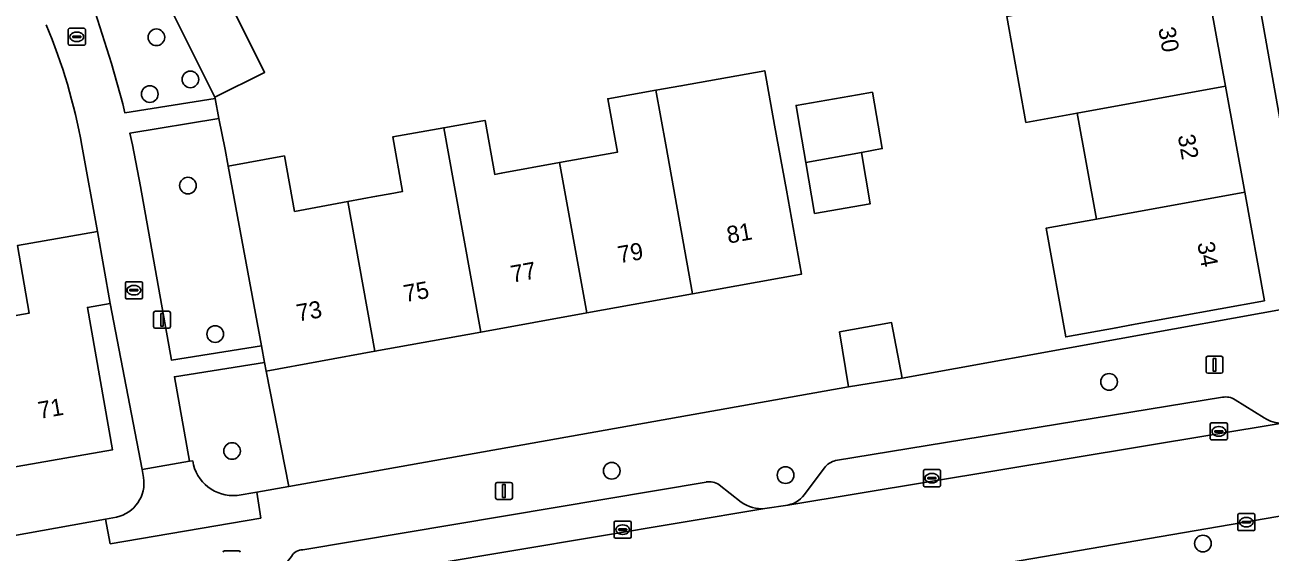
# Model space of a CAD drawing. Extents: x 157793 to 159380, y 380877 to 382313.
# Drawn here: x 158680.6 to 158753.7, y 381650.9 to 381681.9 of the extents above; entities that cross this region are included whole.
import ezdxf

# ---------------------------------------------------------------- set-up
doc = ezdxf.new("R2010")
doc.units = 0
for name, color, linetype in [('IMGEO_Boom', 7, 'Continuous'), ('IMGEO_Erf', 7, 'Continuous'), ('IMGEO_Groenvoorziening', 7, 'Continuous'), ('IMGEO_Kolk', 7, 'Continuous'), ('IMGEO_Lichtmast', 7, 'Continuous'), ('IMGEO_Muur', 7, 'Continuous'), ('IMGEO_Pand', 7, 'Continuous'), ('IMGEO_Pand_nummerreeks', 7, 'Continuous'), ('IMGEO_Parkeervlak_open', 7, 'Continuous'), ('IMGEO_Rijbaan_lokaal_open', 7, 'Continuous'), ('IMGEO_Rioolput', 7, 'Continuous'), ('IMGEO_Voetpad_open', 7, 'Continuous')]:
    doc.layers.add(name, color=color, linetype=linetype)

msp = doc.modelspace()

# ---------------------------------------------------------------- linework, layer by layer
at = {"layer": 'IMGEO_Boom'}
for centre in [(158688.296, 381681.148), (158690.291, 381678.678), (158687.91, 381677.818), (158690.152, 381672.442), (158691.751, 381663.733), (158744.225, 381660.924), (158692.741, 381656.866), (158715.028, 381655.703), (158725.23, 381655.448), (158749.735, 381651.434)]:
    msp.add_circle(centre, 0.489, dxfattribs=at)
at = {"layer": 'IMGEO_Erf'}
for points in [[(158756.018, 381666.472), (158748.007, 381711.492)], [(158749.927, 381684.495), (158751.056, 381678.278), (158752.186, 381672.06), (158753.344, 381665.683), (158745.548, 381664.266), (158744.638, 381664.101), (158741.681, 381663.564), (158740.522, 381669.942), (158743.479, 381670.479), (158742.35, 381676.697), (158739.342, 381676.151), (158738.213, 381682.369)], [(158692.736, 381682.929), (158694.647, 381679.086), (158691.729, 381677.635), (158691.746, 381677.55), (158691.972, 381676.383), (158692.337, 381674.57), (158692.515, 381673.586), (158695.812, 381674.183), (158696.412, 381670.932), (158699.53, 381671.506), (158701.228, 381671.819), (158702.012, 381671.964), (158702.75, 381672.1), (158702.17, 381675.307), (158705.17, 381675.838), (158707.461, 381676.243), (158707.592, 381676.266), (158708.165, 381673.098), (158708.335, 381673.13), (158708.541, 381673.167), (158711.961, 381673.798), (158715.361, 381674.399), (158714.792, 381677.54), (158717.615, 381678.039), (158719.092, 381678.3), (158724.012, 381679.19), (158724.591, 381675.989), (158725.281, 381672.174), (158726.172, 381667.253), (158719.779, 381666.095), (158713.561, 381664.97), (158707.342, 381663.844), (158701.123, 381662.717), (158694.736, 381661.561), (158696.073, 381654.783), (158728.923, 381660.629), (158728.405, 381663.853), (158731.457, 381664.406), (158732.073, 381661.133), (158744.809, 381663.45), (158754.776, 381665.251)], [(158677.829, 381664.434), (158680.83, 381664.959), (158680.136, 381668.921), (158684.841, 381669.744), (158683.927, 381674.803)], [(158687.544, 381655.307), (158687.47, 381655.772), (158685.579, 381665.529), (158684.25, 381665.296), (158685.713, 381656.933), (158679.337, 381655.817), (158673.132, 381654.731), (158666.926, 381653.645), (158660.72, 381652.559), (158654.344, 381651.443), (158655.065, 381647.429), (158685.319, 381652.867)], [(158685.319, 381652.867), (158685.955, 381652.983)]]:
    msp.add_lwpolyline(points, dxfattribs=at)
msp.add_lwpolyline([(158725.952, 381676.534), (158725.846, 381677.147), (158729.451, 381677.77), (158730.335, 381677.923), (158730.906, 381674.618), (158729.681, 381674.396), (158730.202, 381671.378), (158726.941, 381670.815), (158726.424, 381673.805)], close=True, dxfattribs=at)
for centre, radius, start, end in [((158649.963, 381668.601), 34.526, 10.34907, 22.61497), ((158685.514, 381654.99), 2.055, 282.39586, 8.88058)]:
    msp.add_arc(centre, radius, start, end, dxfattribs=at)
at = {"layer": 'IMGEO_Groenvoorziening'}
for points in [[(158684.713, 381682.633), (158685.657, 381679.621), (158686.326, 381677.239), (158686.45, 381676.715), (158691.746, 381677.55), (158691.729, 381677.635), (158688.45, 381684.233)], [(158694.736, 381661.561), (158694.645, 381662.053), (158689.352, 381661.222), (158690.237, 381656.261), (158690.429, 381656.297)], [(158693.038, 381654.259), (158694.187, 381654.447), (158696.073, 381654.783), (158694.736, 381661.561)]]:
    msp.add_lwpolyline(points, dxfattribs=at)
msp.add_lwpolyline([(158692.515, 381673.586), (158692.337, 381674.57), (158691.972, 381676.383), (158686.731, 381675.522), (158686.894, 381674.83), (158687.358, 381672.4), (158689.176, 381662.207), (158694.463, 381663.037)], close=True, dxfattribs=at)
msp.add_arc((158692.806, 381656.651), 2.404, 188.48034, 275.52987, dxfattribs=at)
at = {"layer": 'IMGEO_Kolk'}
for p, q in [((158683.126, 381680.752), (158683.126, 381681.604)), ((158683.201, 381681.678), (158684.053, 381681.678)), ((158684.127, 381681.604), (158684.127, 381680.752)), ((158683.385, 381681.172), (158683.385, 381681.184)), ((158683.823, 381681.135), (158683.425, 381681.135)), ((158683.428, 381681.221), (158683.826, 381681.221)), ((158683.637, 381680.898), (158683.612, 381680.898)), ((158683.614, 381681.458), (158683.639, 381681.458)), ((158683.869, 381681.184), (158683.869, 381681.172)), ((158684.053, 381680.678), (158683.201, 381680.678)), ((158686.475, 381665.878), (158686.475, 381666.73)), ((158686.55, 381666.804), (158687.402, 381666.804)), ((158686.734, 381666.298), (158686.734, 381666.31)), ((158687.172, 381666.261), (158686.774, 381666.261)), ((158686.777, 381666.347), (158687.175, 381666.347)), ((158686.963, 381666.584), (158686.988, 381666.584)), ((158687.218, 381666.31), (158687.218, 381666.298)), ((158687.476, 381666.73), (158687.476, 381665.878)), ((158687.402, 381665.804), (158686.55, 381665.804)), ((158686.986, 381666.024), (158686.961, 381666.024)), ((158750.167, 381657.589), (158750.167, 381658.441)), ((158750.242, 381658.515), (158751.094, 381658.515)), ((158750.655, 381658.295), (158750.68, 381658.295)), ((158751.168, 381658.441), (158751.168, 381657.589)), ((158751.094, 381657.515), (158750.242, 381657.515)), ((158750.426, 381658.009), (158750.426, 381658.021)), ((158750.864, 381657.972), (158750.466, 381657.972)), ((158750.469, 381658.058), (158750.867, 381658.058)), ((158750.678, 381657.735), (158750.653, 381657.735)), ((158750.91, 381658.021), (158750.91, 381658.009)), ((158733.323, 381654.846), (158733.323, 381655.698)), ((158733.398, 381655.772), (158734.25, 381655.772)), ((158733.582, 381655.266), (158733.582, 381655.278)), ((158733.625, 381655.315), (158734.023, 381655.315)), ((158733.811, 381655.552), (158733.836, 381655.552)), ((158734.066, 381655.278), (158734.066, 381655.266)), ((158734.324, 381655.698), (158734.324, 381654.846)), ((158734.25, 381654.772), (158733.398, 381654.772)), ((158734.02, 381655.229), (158733.622, 381655.229)), ((158733.834, 381654.992), (158733.809, 381654.992)), ((158751.783, 381652.264), (158751.783, 381653.116)), ((158751.858, 381653.19), (158752.71, 381653.19)), ((158752.784, 381653.116), (158752.784, 381652.264)), ((158715.168, 381651.826), (158715.168, 381652.678)), ((158715.243, 381652.752), (158716.095, 381652.752)), ((158715.656, 381652.532), (158715.681, 381652.532)), ((158716.169, 381652.678), (158716.169, 381651.826)), ((158752.042, 381652.684), (158752.042, 381652.696)), ((158752.48, 381652.647), (158752.082, 381652.647)), ((158752.085, 381652.733), (158752.483, 381652.733)), ((158752.294, 381652.41), (158752.269, 381652.41)), ((158752.271, 381652.97), (158752.296, 381652.97)), ((158752.526, 381652.696), (158752.526, 381652.684)), ((158716.095, 381651.752), (158715.243, 381651.752)), ((158715.427, 381652.246), (158715.427, 381652.258)), ((158715.865, 381652.209), (158715.467, 381652.209)), ((158715.47, 381652.295), (158715.868, 381652.295)), ((158715.679, 381651.972), (158715.654, 381651.972)), ((158715.911, 381652.258), (158715.911, 381652.246)), ((158752.71, 381652.19), (158751.858, 381652.19))]:
    msp.add_line(p, q, dxfattribs=at)
for points in [[(158683.126, 381680.752), (158683.126, 381681.604)], [(158683.201, 381681.678), (158684.053, 381681.678)], [(158684.127, 381681.604), (158684.127, 381680.752)], [(158684.053, 381680.678), (158683.201, 381680.678)], [(158686.475, 381665.878), (158686.475, 381666.73)], [(158686.55, 381666.804), (158687.402, 381666.804)], [(158687.476, 381666.73), (158687.476, 381665.878)], [(158687.402, 381665.804), (158686.55, 381665.804)], [(158750.167, 381657.589), (158750.167, 381658.441)], [(158750.242, 381658.515), (158751.094, 381658.515)], [(158751.168, 381658.441), (158751.168, 381657.589)], [(158751.094, 381657.515), (158750.242, 381657.515)], [(158733.323, 381654.846), (158733.323, 381655.698)], [(158733.398, 381655.772), (158734.25, 381655.772)], [(158734.324, 381655.698), (158734.324, 381654.846)], [(158734.25, 381654.772), (158733.398, 381654.772)], [(158751.783, 381652.264), (158751.783, 381653.116)], [(158751.858, 381653.19), (158752.71, 381653.19)], [(158752.784, 381653.116), (158752.784, 381652.264)], [(158715.168, 381651.826), (158715.168, 381652.678)], [(158715.243, 381652.752), (158716.095, 381652.752)], [(158716.169, 381652.678), (158716.169, 381651.826)], [(158716.095, 381651.752), (158715.243, 381651.752)], [(158752.71, 381652.19), (158751.858, 381652.19)]]:
    msp.add_lwpolyline(points, dxfattribs=at)
for centre, radius, start, end in [((158683.203, 381681.602), 0.0765, 91.55205, 178.44795), ((158683.203, 381681.602), 0.0765, 91.55205, 178.44795), ((158684.051, 381681.602), 0.0765, 1.55205, 88.44795), ((158684.051, 381681.602), 0.0765, 1.55205, 88.44795), ((158683.425, 381681.181), 0.0403, 85.87752, 175.75265), ((158683.422, 381681.171), 0.0366, 178.93798, 274.71019), ((158683.826, 381681.178), 0.043, 264.86636, 352.45326), ((158683.83, 381681.183), 0.0386, 1.73085, 96.63898), ((158683.203, 381680.754), 0.0765, 181.55205, 268.44795), ((158683.203, 381680.754), 0.0765, 181.55205, 268.44795), ((158684.051, 381680.754), 0.0765, 271.55205, 358.44795), ((158684.051, 381680.754), 0.0765, 271.55205, 358.44795), ((158686.552, 381666.728), 0.0765, 91.55205, 178.44795), ((158686.552, 381666.728), 0.0765, 91.55205, 178.44795), ((158686.774, 381666.307), 0.0403, 85.87752, 175.75265), ((158686.771, 381666.297), 0.0366, 178.93798, 274.71019), ((158687.175, 381666.304), 0.043, 264.86636, 352.45326), ((158687.179, 381666.309), 0.0386, 1.73085, 96.63898), ((158687.4, 381666.728), 0.0765, 1.55205, 88.44795), ((158687.4, 381666.728), 0.0765, 1.55205, 88.44795), ((158686.552, 381665.88), 0.0765, 181.55205, 268.44795), ((158686.552, 381665.88), 0.0765, 181.55205, 268.44795), ((158687.4, 381665.88), 0.0765, 271.55205, 358.44795), ((158687.4, 381665.88), 0.0765, 271.55205, 358.44795), ((158750.244, 381658.439), 0.0765, 91.55205, 178.44795), ((158750.244, 381658.439), 0.0765, 91.55205, 178.44795), ((158751.092, 381658.439), 0.0765, 1.55205, 88.44795), ((158751.092, 381658.439), 0.0765, 1.55205, 88.44795), ((158750.244, 381657.591), 0.0765, 181.55205, 268.44795), ((158750.244, 381657.591), 0.0765, 181.55205, 268.44795), ((158750.466, 381658.018), 0.0403, 85.87752, 175.75265), ((158750.463, 381658.008), 0.0366, 178.93798, 274.71019), ((158750.867, 381658.015), 0.043, 264.86636, 352.45326), ((158750.871, 381658.02), 0.0386, 1.73085, 96.63898), ((158751.092, 381657.591), 0.0765, 271.55205, 358.44795), ((158751.092, 381657.591), 0.0765, 271.55205, 358.44795), ((158733.4, 381655.696), 0.0765, 91.55205, 178.44795), ((158733.4, 381655.696), 0.0765, 91.55205, 178.44795), ((158733.622, 381655.275), 0.0403, 85.87752, 175.75265), ((158733.619, 381655.265), 0.0366, 178.93798, 274.71019), ((158734.023, 381655.272), 0.043, 264.86636, 352.45326), ((158734.027, 381655.277), 0.0386, 1.73085, 96.63898), ((158734.248, 381655.696), 0.0765, 1.55205, 88.44795), ((158734.248, 381655.696), 0.0765, 1.55205, 88.44795), ((158733.4, 381654.848), 0.0765, 181.55205, 268.44795), ((158733.4, 381654.848), 0.0765, 181.55205, 268.44795), ((158734.248, 381654.848), 0.0765, 271.55205, 358.44795), ((158734.248, 381654.848), 0.0765, 271.55205, 358.44795), ((158751.86, 381653.114), 0.0765, 91.55205, 178.44795), ((158751.86, 381653.114), 0.0765, 91.55205, 178.44795), ((158752.708, 381653.114), 0.0765, 1.55205, 88.44795), ((158752.708, 381653.114), 0.0765, 1.55205, 88.44795), ((158715.245, 381652.676), 0.0765, 91.55205, 178.44795), ((158715.245, 381652.676), 0.0765, 91.55205, 178.44795), ((158716.093, 381652.676), 0.0765, 1.55205, 88.44795), ((158716.093, 381652.676), 0.0765, 1.55205, 88.44795), ((158752.082, 381652.693), 0.0403, 85.87752, 175.75265), ((158752.079, 381652.683), 0.0366, 178.93798, 274.71019), ((158752.483, 381652.69), 0.043, 264.86636, 352.45326), ((158752.487, 381652.695), 0.0386, 1.73085, 96.63898), ((158715.245, 381651.828), 0.0765, 181.55205, 268.44795), ((158715.245, 381651.828), 0.0765, 181.55205, 268.44795), ((158715.467, 381652.255), 0.0403, 85.87752, 175.75265), ((158715.464, 381652.245), 0.0366, 178.93798, 274.71019), ((158715.868, 381652.252), 0.043, 264.86636, 352.45326), ((158715.872, 381652.257), 0.0386, 1.73085, 96.63898), ((158716.093, 381651.828), 0.0765, 271.55205, 358.44795), ((158716.093, 381651.828), 0.0765, 271.55205, 358.44795), ((158751.86, 381652.266), 0.0765, 181.55205, 268.44795), ((158751.86, 381652.266), 0.0765, 181.55205, 268.44795), ((158752.708, 381652.266), 0.0765, 271.55205, 358.44795), ((158752.708, 381652.266), 0.0765, 271.55205, 358.44795)]:
    msp.add_arc(centre, radius, start, end, dxfattribs=at)
for centre, major_axis, ratio, start_param, end_param in [((158683.613, 381681.178), (-0.387, 0.002), 0.722429, 4.712389, 7.853982), ((158683.638, 381681.178), (-0.39, 0.002), 0.717154, 1.570796, 4.712389), ((158686.962, 381666.304), (-0.387, 0.002), 0.722429, 4.712389, 7.853982), ((158686.987, 381666.304), (-0.39, 0.002), 0.717154, 1.570796, 4.712389), ((158750.654, 381658.015), (-0.387, 0.002), 0.722429, 4.712389, 7.853982), ((158750.679, 381658.015), (-0.39, 0.002), 0.717154, 1.570796, 4.712389), ((158733.81, 381655.272), (-0.387, 0.002), 0.722429, 4.712389, 7.853982), ((158733.835, 381655.272), (-0.39, 0.002), 0.717154, 1.570796, 4.712389), ((158715.655, 381652.252), (-0.387, 0.002), 0.722429, 4.712389, 7.853982), ((158715.68, 381652.252), (-0.39, 0.002), 0.717154, 1.570796, 4.712389), ((158752.27, 381652.69), (-0.387, 0.002), 0.722429, 4.712389, 7.853982), ((158752.295, 381652.69), (-0.39, 0.002), 0.717154, 1.570796, 4.712389)]:
    msp.add_ellipse(centre, major_axis=major_axis, ratio=ratio, start_param=start_param, end_param=end_param, dxfattribs=at)
at = {"layer": 'IMGEO_Lichtmast'}
for p, q in [((158688.132, 381664.169), (158688.132, 381664.969)), ((158688.132, 381664.969), (158688.132, 381664.169)), ((158688.232, 381665.069), (158689.022, 381665.069)), ((158689.022, 381665.069), (158688.232, 381665.069)), ((158689.122, 381664.969), (158689.122, 381664.169)), ((158689.122, 381664.169), (158689.122, 381664.969)), ((158689.022, 381664.069), (158688.232, 381664.069)), ((158688.232, 381664.069), (158689.022, 381664.069)), ((158749.917, 381661.527), (158749.917, 381662.327)), ((158749.917, 381662.327), (158749.917, 381661.527)), ((158750.017, 381662.427), (158750.807, 381662.427)), ((158750.807, 381662.427), (158750.017, 381662.427)), ((158750.907, 381662.327), (158750.907, 381661.527)), ((158750.907, 381661.527), (158750.907, 381662.327)), ((158750.807, 381661.427), (158750.017, 381661.427)), ((158750.017, 381661.427), (158750.807, 381661.427)), ((158708.205, 381654.121), (158708.205, 381654.921)), ((158708.205, 381654.921), (158708.205, 381654.121)), ((158708.305, 381655.021), (158709.095, 381655.021)), ((158709.095, 381655.021), (158708.305, 381655.021)), ((158709.195, 381654.921), (158709.195, 381654.121)), ((158709.195, 381654.121), (158709.195, 381654.921)), ((158709.095, 381654.021), (158708.305, 381654.021)), ((158708.305, 381654.021), (158709.095, 381654.021))]:
    msp.add_line(p, q, dxfattribs=at)
for points in [[(158688.552, 381664.944), (158688.702, 381664.944), (158688.702, 381664.194), (158688.552, 381664.194), (158688.552, 381664.944)], [(158750.337, 381662.302), (158750.487, 381662.302), (158750.487, 381661.552), (158750.337, 381661.552), (158750.337, 381662.302)], [(158708.625, 381654.896), (158708.775, 381654.896), (158708.775, 381654.146), (158708.625, 381654.146), (158708.625, 381654.896)]]:
    msp.add_lwpolyline(points, dxfattribs=at)
for centre, start, end in [((158688.232, 381664.969), 90, 180), ((158688.232, 381664.969), 90, 180), ((158689.022, 381664.969), 0, 90), ((158689.022, 381664.969), 360, 90), ((158688.232, 381664.169), 180, 270), ((158688.232, 381664.169), 180, 270), ((158689.022, 381664.169), 270, 0), ((158689.022, 381664.169), 270, 0), ((158750.017, 381662.327), 90, 180), ((158750.017, 381662.327), 90, 180), ((158750.807, 381662.327), 0, 90), ((158750.807, 381662.327), 360, 90), ((158750.017, 381661.527), 180, 270), ((158750.017, 381661.527), 180, 270), ((158750.807, 381661.527), 270, 0), ((158750.807, 381661.527), 270, 0), ((158708.305, 381654.921), 90, 180), ((158708.305, 381654.921), 90, 180), ((158709.095, 381654.921), 0, 90), ((158709.095, 381654.921), 360, 90), ((158708.305, 381654.121), 180, 270), ((158708.305, 381654.121), 180, 270), ((158709.095, 381654.121), 270, 0), ((158709.095, 381654.121), 270, 0)]:
    msp.add_arc(centre, 0.1, start, end, dxfattribs=at)
at = {"layer": 'IMGEO_Muur'}
for points in [[(158684.841, 381669.744), (158683.927, 381674.803)], [(158744.809, 381663.45), (158732.073, 381661.133)]]:
    msp.add_lwpolyline(points, dxfattribs=at)
msp.add_arc((158649.963, 381668.601), 34.526, 10.34907, 22.61497, dxfattribs=at)
at = {"layer": 'IMGEO_Pand'}
for points in [[(158692.736, 381682.929), (158691.367, 381685.683), (158688.619, 381684.317), (158688.58, 381684.297), (158688.45, 381684.233), (158691.729, 381677.635), (158694.647, 381679.086)], [(158751.056, 381678.278), (158749.927, 381684.495), (158741.22, 381682.915), (158738.213, 381682.369), (158739.342, 381676.151), (158742.35, 381676.697)], [(158719.779, 381666.095), (158726.172, 381667.253), (158725.281, 381672.174), (158724.591, 381675.989), (158724.012, 381679.19), (158719.092, 381678.3), (158717.615, 381678.039), (158718.196, 381674.831)], [(158717.615, 381678.039), (158714.792, 381677.54), (158715.361, 381674.399), (158711.961, 381673.798), (158713.561, 381664.97), (158719.779, 381666.095), (158718.196, 381674.831)], [(158751.056, 381678.278), (158742.35, 381676.697), (158743.479, 381670.479), (158752.186, 381672.06)], [(158725.952, 381676.534), (158726.424, 381673.805), (158729.681, 381674.396), (158730.906, 381674.618), (158730.335, 381677.923), (158729.451, 381677.77), (158725.846, 381677.147)], [(158705.17, 381675.838), (158702.17, 381675.307), (158702.75, 381672.1), (158702.012, 381671.964), (158701.228, 381671.819), (158699.53, 381671.506), (158701.123, 381662.717), (158707.342, 381663.844), (158705.76, 381672.579)], [(158711.961, 381673.798), (158708.541, 381673.167), (158708.335, 381673.13), (158708.165, 381673.098), (158707.592, 381676.266), (158707.461, 381676.243), (158705.17, 381675.838), (158705.76, 381672.579), (158707.342, 381663.844), (158713.561, 381664.97)], [(158729.681, 381674.396), (158726.424, 381673.805), (158726.941, 381670.815), (158730.202, 381671.378)], [(158699.53, 381671.506), (158696.412, 381670.932), (158695.812, 381674.183), (158692.515, 381673.586), (158694.463, 381663.037), (158694.645, 381662.053), (158694.736, 381661.561), (158701.123, 381662.717)], [(158752.186, 381672.06), (158743.479, 381670.479), (158740.522, 381669.942), (158741.681, 381663.564), (158744.638, 381664.101), (158745.548, 381664.266), (158753.344, 381665.683)], [(158679.337, 381655.817), (158685.713, 381656.933), (158684.25, 381665.296), (158685.579, 381665.529), (158684.841, 381669.744), (158680.136, 381668.921), (158680.83, 381664.959), (158677.829, 381664.434)], [(158732.073, 381661.133), (158731.457, 381664.406), (158728.405, 381663.853), (158728.923, 381660.629)]]:
    msp.add_lwpolyline(points, close=True, dxfattribs=at)
at = {"layer": 'IMGEO_Parkeervlak_open'}
for points in [[(158750.878, 381660.02), (158728.172, 381656.301)], [(158753.336, 381658.812), (158751.619, 381659.87)], [(158725.367, 381653.696), (158754.395, 381658.495)], [(158727.512, 381655.878), (158726.436, 381654.453)], [(158720.569, 381655.046), (158696.89, 381651.072)], [(158722.622, 381653.871), (158721.34, 381654.88)], [(158696.236, 381650.676), (158694.537, 381648.553), (158724.016, 381653.487)]]:
    msp.add_lwpolyline(points, dxfattribs=at)
for centre, radius, start, end in [((158751.073, 381659.08), 0.96, 55.36529, 101.74732), ((158754.403, 381660.45), 1.955, 236.91681, 269.7542), ((158728.41, 381655.203), 1.123, 102.23509, 143.07727), ((158720.752, 381654.024), 1.039, 55.53608, 100.16278), ((158723.828, 381655.528), 2.05, 233.94518, 275.25265), ((158725.083, 381655.23), 1.56, 280.47901, 330.12854), ((158696.888, 381650.337), 0.735, 89.86927, 152.52093)]:
    msp.add_arc(centre, radius, start, end, dxfattribs=at)
at = {"layer": 'IMGEO_Rijbaan_lokaal_open'}
msp.add_lwpolyline([(158694.125, 381642.923), (158709.836, 381645.581), (158714.915, 381646.434), (158734.829, 381649.719), (158755.498, 381653.258), (158754.512, 381658.499), (158754.395, 381658.495), (158725.367, 381653.696), (158724.016, 381653.487), (158694.537, 381648.553), (158693.77, 381647.568)], dxfattribs=at)
at = {"layer": 'IMGEO_Rioolput'}
msp.add_line((158692.29, 381651.006), (158693.142, 381651.006), dxfattribs=at)
msp.add_lwpolyline([(158692.29, 381651.006), (158693.142, 381651.006)], dxfattribs=at)
for centre, start, end in [((158692.292, 381650.93), 91.55205, 178.44795), ((158692.292, 381650.93), 91.55205, 178.44795), ((158693.14, 381650.93), 1.55205, 88.44795), ((158693.14, 381650.93), 1.55205, 88.44795)]:
    msp.add_arc(centre, 0.0765, start, end, dxfattribs=at)
at = {"layer": 'IMGEO_Voetpad_open'}
for points in [[(158784.122, 381725.027), (158782.024, 381728.946), (158779.051, 381727.607), (158770.732, 381723.491), (158753.589, 381715.01), (158749.107, 381712.793), (158744.974, 381713.717), (158743.963, 381712.356), (158744.14, 381712.318), (158748.007, 381711.492), (158756.018, 381666.472), (158754.776, 381665.251), (158758.767, 381665.997)], [(158686.894, 381674.83), (158686.731, 381675.522), (158691.972, 381676.383), (158691.746, 381677.55), (158686.45, 381676.715), (158686.326, 381677.239), (158685.657, 381679.621), (158684.713, 381682.633)], [(158683.927, 381674.803), (158684.841, 381669.744), (158685.579, 381665.529), (158687.47, 381655.772), (158690.237, 381656.261), (158689.352, 381661.222), (158694.645, 381662.053), (158694.463, 381663.037), (158689.176, 381662.207), (158687.358, 381672.4), (158686.894, 381674.83)], [(158759.99, 381659.372), (158758.767, 381665.997), (158754.776, 381665.251), (158744.809, 381663.45), (158732.073, 381661.133), (158728.923, 381660.629), (158696.073, 381654.783), (158694.187, 381654.447), (158694.425, 381652.932), (158685.588, 381651.424), (158685.319, 381652.867), (158655.065, 381647.429), (158653.549, 381647.157), (158652.596, 381646.986), (158625.559, 381641.758), (158618.222, 381640.539)], [(158728.172, 381656.301), (158750.878, 381660.02)], [(158751.619, 381659.87), (158753.336, 381658.812)], [(158690.429, 381656.297), (158690.237, 381656.261), (158687.47, 381655.772), (158687.544, 381655.307)], [(158726.436, 381654.453), (158727.512, 381655.878)], [(158696.89, 381651.072), (158720.569, 381655.046)], [(158721.34, 381654.88), (158722.622, 381653.871)], [(158685.955, 381652.983), (158685.319, 381652.867), (158685.588, 381651.424), (158694.425, 381652.932), (158694.187, 381654.447)], [(158694.187, 381654.447), (158693.038, 381654.259)], [(158757.44, 381653.584), (158756.475, 381653.418), (158755.498, 381653.258), (158734.829, 381649.719), (158714.915, 381646.434), (158709.836, 381645.581), (158694.125, 381642.923)], [(158724.016, 381653.487), (158725.367, 381653.696)]]:
    msp.add_lwpolyline(points, dxfattribs=at)
for centre, radius, start, end in [((158649.963, 381668.601), 34.526, 10.34907, 22.61497), ((158751.073, 381659.08), 0.96, 55.36529, 101.74732), ((158754.403, 381660.45), 1.955, 236.91681, 269.7542), ((158692.806, 381656.651), 2.404, 188.48034, 275.52987), ((158728.41, 381655.203), 1.123, 102.23509, 143.07727), ((158685.514, 381654.99), 2.055, 282.39586, 8.88058), ((158720.752, 381654.024), 1.039, 55.53608, 100.16278), ((158723.828, 381655.528), 2.05, 233.94518, 275.25265), ((158725.083, 381655.23), 1.56, 280.47901, 330.12854), ((158696.888, 381650.337), 0.735, 89.86927, 152.52093)]:
    msp.add_arc(centre, radius, start, end, dxfattribs=at)

# ---------------------------------------------------------------- texts
at = {"layer": 'IMGEO_Pand_nummerreeks'}
for s, rotation, p in [('30', 280.29445, (158747.107, 381681.667)), ('32', 280.29445, (158748.251, 381675.369)), ('81', 10.26314, (158721.878, 381669.036)), ('79', 10.26167, (158715.479, 381667.878)), ('34', 280.29584, (158749.397, 381669.062)), ('77', 10.26167, (158709.191, 381666.74)), ('75', 10.26167, (158702.904, 381665.601)), ('73', 10.26167, (158696.617, 381664.463)), ('71', 9.927, (158681.439, 381658.744))]:
    msp.add_text(s, height=1, rotation=rotation, dxfattribs=at).set_placement(p)

doc.saveas('drawing.dxf')
